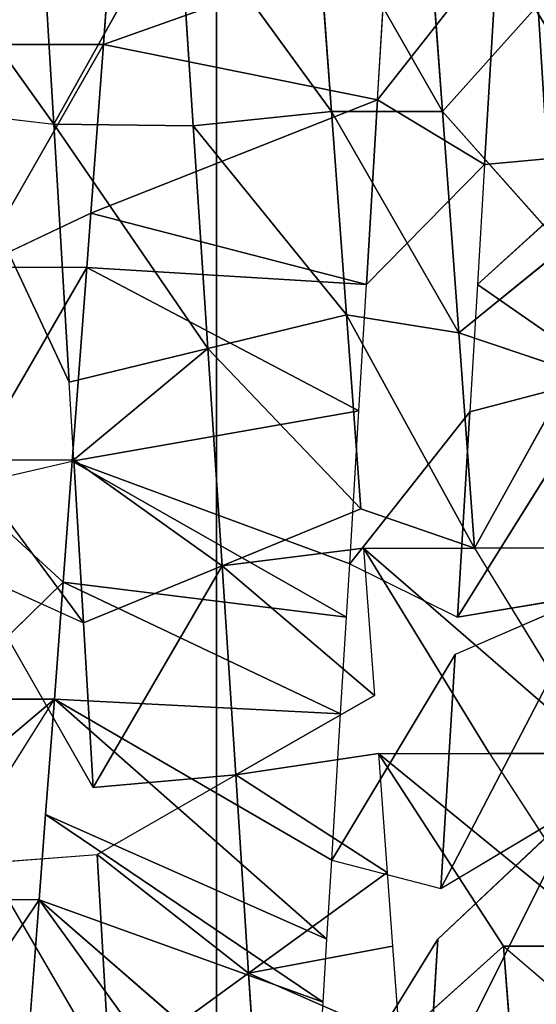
# Model space of a CAD drawing. Extents: x 143 to 263, y -61 to 82.
# Tile 251 of 656: x 156.095 to 156.503, y 71.469 to 72.245. Entities that reach past the tile are written whole.
import ezdxf

# ---------------------------------------------------------------- set-up
doc = ezdxf.new("R2010")
doc.units = 0
doc.header["$LTSCALE"] = 25.4
doc.layers.get('0').update_dxf_attribs({"color": 13, "linetype": 'CONTINUOUS'})

# ---------------------------------------------------------------- blocks, each defined once
blk = doc.blocks.new('ICE-BALL-8126_STL')
at = {"color": 41}
for p, q in [((10.19629, -47.40734, 92.99281), (10.09172, -47.29229, 93.17474)), ((10.09172, -47.29229, 93.17474), (10.10159, -47.40166, 92.98556)), ((10.09172, -47.29229, 93.17474), (10.10159, -47.40166, 92.98556)), ((10.19629, -47.40734, 92.99281), (10.09172, -47.29229, 93.17474)), ((10.71805, -47.38681, 96.33034), (10.79816, -47.29331, 96.28618)), ((10.56609, -47.3978, 96.3985), (10.71805, -47.29931, 96.33034)), ((10.71805, -47.38681, 96.33034), (10.71805, -47.29931, 96.33034)), ((10.19629, -47.40734, 92.99281), (10.26793, -47.30401, 93.19286)), ((10.19629, -47.40734, 92.99281), (10.26793, -47.30401, 93.19286)), ((10.29676, -47.41339, 93.00562), (10.26793, -47.30401, 93.19286)), ((10.26793, -47.30401, 93.19286), (10.45866, -47.42316, 93.03762)), ((10.26793, -47.30401, 93.19286), (10.45866, -47.42316, 93.03762)), ((10.29676, -47.41339, 93.00562), (10.26793, -47.30401, 93.19286)), ((10.40404, -47.4096, 96.45119), (10.56609, -47.3103, 96.3985)), ((10.56609, -47.3978, 96.3985), (10.56609, -47.3103, 96.3985)), ((10.67255, -47.43616, 93.10256), (10.44059, -47.31557, 93.22838)), ((10.44059, -47.31557, 93.22838), (10.45866, -47.42316, 93.03762)), ((10.44059, -47.31557, 93.22838), (10.488, -47.42494, 93.04496)), ((10.67255, -47.43616, 93.10256), (10.44059, -47.31557, 93.22838)), ((10.40404, -47.3221, 96.45119), (10.40404, -47.4096, 96.45119)), ((10.26463, -47.33231, 96.48158), (10.23427, -47.42204, 96.48646)), ((10.40404, -47.4096, 96.45119), (10.26463, -47.33231, 96.48158)), ((10.40404, -47.4096, 96.45119), (10.26463, -47.33231, 96.48158)), ((10.71246, -47.43859, 93.11772), (10.60721, -47.32678, 93.28038)), ((10.67255, -47.43616, 93.10256), (10.60721, -47.32678, 93.28038)), ((10.16725, -47.33947, 96.49509), (10.05966, -47.43492, 96.50289)), ((10.23427, -47.42204, 96.48646), (10.16725, -47.33947, 96.49509)), ((10.05966, -47.43492, 96.50289), (9.9696, -47.35409, 96.50373)), ((10.71805, -47.38681, 96.33034), (10.86235, -47.37572, 96.24621)), ((10.71805, -47.38681, 96.33034), (10.86235, -47.37572, 96.24621)), ((10.56609, -47.4853, 96.3985), (10.71805, -47.38681, 96.33034)), ((10.71805, -47.38681, 96.33034), (10.79158, -47.46881, 96.29004)), ((9.93029, -47.39143, 92.98415), (10.10159, -47.40166, 92.98556)), ((10.0507, -47.48612, 92.98357), (9.93029, -47.39143, 92.98415)), ((9.93029, -47.39143, 92.98415), (10.10159, -47.40166, 92.98556)), ((10.0507, -47.48612, 92.98357), (10.10159, -47.40166, 92.98556)), ((10.0507, -47.48612, 92.98357), (10.10159, -47.40166, 92.98556)), ((10.19631, -47.49485, 92.99282), (10.10159, -47.40166, 92.98556)), ((10.10159, -47.40166, 92.98556), (10.19629, -47.40734, 92.99281)), ((10.40404, -47.4971, 96.45119), (10.56609, -47.3978, 96.3985)), ((10.56609, -47.4853, 96.3985), (10.56609, -47.3978, 96.3985)), ((10.19629, -47.40734, 92.99281), (10.29676, -47.41339, 93.00562)), ((10.22011, -47.51058, 96.48853), (10.40404, -47.4096, 96.45119)), ((10.22011, -47.51058, 96.48853), (10.40404, -47.4096, 96.45119)), ((10.23427, -47.42204, 96.48646), (10.40404, -47.4096, 96.45119)), ((10.23427, -47.42204, 96.48646), (10.40404, -47.4096, 96.45119)), ((10.3731, -47.49936, 96.45908), (10.40404, -47.4096, 96.45119)), ((10.40404, -47.4971, 96.45119), (10.40404, -47.4096, 96.45119)), ((10.29676, -47.41339, 93.00562), (10.45866, -47.42316, 93.03762)), ((10.41639, -47.50811, 93.02789), (10.29676, -47.41339, 93.00562)), ((10.29676, -47.41339, 93.00562), (10.45866, -47.42316, 93.03762)), ((10.05966, -47.43492, 96.50289), (10.23427, -47.42204, 96.48646)), ((10.05966, -47.43492, 96.50289), (10.23427, -47.42204, 96.48646)), ((10.05966, -47.52242, 96.50289), (10.23427, -47.42204, 96.48646)), ((10.05966, -47.52242, 96.50289), (10.23427, -47.42204, 96.48646)), ((10.22011, -47.51058, 96.48853), (10.23427, -47.42204, 96.48646)), ((10.22011, -47.51058, 96.48853), (10.23427, -47.42204, 96.48646)), ((10.41639, -47.50811, 93.02789), (10.45866, -47.42316, 93.03762)), ((10.488, -47.42494, 93.04496), (10.67255, -47.43616, 93.10256)), ((10.65021, -47.5223, 93.09451), (10.488, -47.42494, 93.04496)), ((10.488, -47.42494, 93.04496), (10.67255, -47.43616, 93.10256)), ((9.8834, -47.448, 96.49969), (10.05966, -47.43492, 96.50289)), ((9.8834, -47.448, 96.49969), (10.05966, -47.43492, 96.50289)), ((10.05966, -47.52242, 96.50289), (10.05966, -47.43492, 96.50289)), ((10.05966, -47.52242, 96.50289), (10.05966, -47.43492, 96.50289)), ((10.65021, -47.5223, 93.09451), (10.67255, -47.43616, 93.10256)), ((10.71246, -47.43859, 93.11772), (10.84795, -47.44688, 93.17693)), ((10.8701, -47.53574, 93.1878), (10.71246, -47.43859, 93.11772)), ((10.71246, -47.43859, 93.11772), (10.84795, -47.44688, 93.17693)), ((10.71805, -47.47431, 96.33034), (10.79158, -47.46881, 96.29004)), ((10.79158, -47.46881, 96.29004), (10.73941, -47.58788, 96.53067)), ((10.79158, -47.46881, 96.29004), (10.73941, -47.58788, 96.53067)), ((9.92765, -47.47877, 92.98425), (10.00688, -47.70235, 93.36181)), ((9.92765, -47.47877, 92.98425), (10.00688, -47.70235, 93.36181)), ((10.0507, -47.48612, 92.98357), (9.92765, -47.47877, 92.98425)), ((10.56609, -47.4853, 96.3985), (10.65984, -47.47851, 96.35875)), ((10.65984, -47.47851, 96.35875), (10.58302, -47.598, 96.59413)), ((10.65984, -47.47851, 96.35875), (10.58302, -47.598, 96.59413)), ((10.65984, -47.47851, 96.35875), (10.71805, -47.47431, 96.33034)), ((10.65984, -47.47851, 96.35875), (10.73941, -47.58788, 96.53067)), ((10.65984, -47.47851, 96.35875), (10.73941, -47.58788, 96.53067)), ((10.71805, -47.47431, 96.33034), (10.73941, -47.58788, 96.53067)), ((10.71805, -47.47431, 96.33034), (10.73941, -47.58788, 96.53067)), ((10.0507, -47.48612, 92.98357), (10.00688, -47.70235, 93.36181)), ((10.0507, -47.48612, 92.98357), (10.00688, -47.70235, 93.36181)), ((10.19631, -47.49485, 92.99282), (10.0507, -47.48612, 92.98357)), ((10.0507, -47.48612, 92.98357), (10.13992, -47.71223, 93.36804)), ((10.0507, -47.48612, 92.98357), (10.13992, -47.71223, 93.36804)), ((10.19631, -47.49485, 92.99282), (10.0507, -47.48612, 92.98357)), ((10.40404, -47.4971, 96.45119), (10.52028, -47.48862, 96.41537)), ((10.52028, -47.48862, 96.41537), (10.41808, -47.60873, 96.6431)), ((10.52028, -47.48862, 96.41537), (10.41808, -47.60873, 96.6431)), ((10.58302, -47.598, 96.59413), (10.52028, -47.48862, 96.41537)), ((10.56609, -47.4853, 96.3985), (10.58302, -47.598, 96.59413)), ((10.13992, -47.71223, 93.36804), (10.19631, -47.49485, 92.99282)), ((10.13992, -47.71223, 93.36804), (10.19631, -47.49485, 92.99282)), ((10.19631, -47.49485, 92.99282), (10.18291, -47.71544, 93.37248)), ((10.19631, -47.49485, 92.99282), (10.18291, -47.71544, 93.37248)), ((10.2958, -47.50083, 93.00548), (10.19631, -47.49485, 92.99282)), ((10.40404, -47.4971, 96.45119), (10.41808, -47.60873, 96.6431)), ((10.2958, -47.50083, 93.00548), (10.18291, -47.71544, 93.37248)), ((10.2958, -47.50083, 93.00548), (10.18291, -47.71544, 93.37248)), ((10.22011, -47.51058, 96.48853), (10.3731, -47.49936, 96.45908)), ((10.22011, -47.51058, 96.48853), (10.3731, -47.49936, 96.45908)), ((10.24665, -47.61996, 96.6761), (10.3731, -47.49936, 96.45908)), ((10.24665, -47.61996, 96.6761), (10.3731, -47.49936, 96.45908)), ((10.2958, -47.50083, 93.00548), (10.33549, -47.72686, 93.39803)), ((10.2958, -47.50083, 93.00548), (10.33549, -47.72686, 93.39803)), ((10.41639, -47.50811, 93.02789), (10.2958, -47.50083, 93.00548)), ((10.41808, -47.60873, 96.6431), (10.3731, -47.49936, 96.45908)), ((10.05966, -47.52242, 96.50289), (10.22011, -47.51058, 96.48853)), ((10.05966, -47.52242, 96.50289), (10.22011, -47.51058, 96.48853)), ((10.07107, -47.63152, 96.69203), (10.22011, -47.51058, 96.48853)), ((10.07107, -47.63152, 96.69203), (10.22011, -47.51058, 96.48853)), ((10.24665, -47.61996, 96.6761), (10.22011, -47.51058, 96.48853)), ((10.24665, -47.61996, 96.6761), (10.22011, -47.51058, 96.48853)), ((10.41639, -47.50811, 93.02789), (10.33549, -47.72686, 93.39803)), ((10.41639, -47.50811, 93.02789), (10.33549, -47.72686, 93.39803)), ((10.45865, -47.51067, 93.03761), (10.33549, -47.72686, 93.39803)), ((10.45865, -47.51067, 93.03761), (10.33549, -47.72686, 93.39803)), ((10.45865, -47.51067, 93.03761), (10.41639, -47.50811, 93.02789)), ((10.45865, -47.51067, 93.03761), (10.43085, -47.73403, 93.42203)), ((10.45865, -47.51067, 93.03761), (10.43085, -47.73403, 93.42203)), ((10.53475, -47.51528, 93.05766), (10.45865, -47.51067, 93.03761)), ((10.53475, -47.51528, 93.05766), (10.43085, -47.73403, 93.42203)), ((10.53475, -47.51528, 93.05766), (10.43085, -47.73403, 93.42203)), ((10.53475, -47.51528, 93.05766), (10.52314, -47.74099, 93.45145)), ((10.53475, -47.51528, 93.05766), (10.52314, -47.74099, 93.45145)), ((10.65021, -47.5223, 93.09451), (10.53475, -47.51528, 93.05766)), ((9.8834, -47.5355, 96.49969), (10.05966, -47.52242, 96.50289)), ((9.8834, -47.5355, 96.49969), (10.05966, -47.52242, 96.50289)), ((9.89393, -47.64324, 96.69027), (10.05966, -47.52242, 96.50289)), ((9.89393, -47.64324, 96.69027), (10.05966, -47.52242, 96.50289)), ((10.07107, -47.63152, 96.69203), (10.05966, -47.52242, 96.50289)), ((10.07107, -47.63152, 96.69203), (10.05966, -47.52242, 96.50289)), ((10.65021, -47.5223, 93.09451), (10.52314, -47.74099, 93.45145)), ((10.65021, -47.5223, 93.09451), (10.52314, -47.74099, 93.45145)), ((10.52314, -47.74099, 93.45145), (10.71245, -47.52609, 93.11772)), ((10.52314, -47.74099, 93.45145), (10.71245, -47.52609, 93.11772)), ((10.71245, -47.52609, 93.11772), (10.61408, -47.74788, 93.48678)), ((10.71245, -47.52609, 93.11772), (10.61408, -47.74788, 93.48678)), ((10.71245, -47.52609, 93.11772), (10.65021, -47.5223, 93.09451)), ((10.76217, -47.52913, 93.13803), (10.71245, -47.52609, 93.11772)), ((10.76217, -47.52913, 93.13803), (10.61408, -47.74788, 93.48678)), ((10.76217, -47.52913, 93.13803), (10.61408, -47.74788, 93.48678)), ((10.76217, -47.52913, 93.13803), (10.68136, -47.75299, 93.51723)), ((10.76217, -47.52913, 93.13803), (10.68136, -47.75299, 93.51723)), ((10.8701, -47.53574, 93.1878), (10.68136, -47.75299, 93.51723)), ((10.8701, -47.53574, 93.1878), (10.68136, -47.75299, 93.51723)), ((10.8701, -47.53574, 93.1878), (10.76217, -47.52913, 93.13803)), ((10.68136, -47.75299, 93.51723), (10.97352, -47.5421, 93.24331)), ((10.68136, -47.75299, 93.51723), (10.97352, -47.5421, 93.24331)), ((10.73941, -47.58788, 96.53067), (10.88703, -47.57819, 96.45368)), ((10.73941, -47.58788, 96.53067), (10.88703, -47.57819, 96.45368)), ((10.58302, -47.598, 96.59413), (10.73941, -47.58788, 96.53067)), ((10.58302, -47.598, 96.59413), (10.73941, -47.58788, 96.53067)), ((10.64575, -47.70737, 96.77289), (10.73941, -47.58788, 96.53067)), ((10.64575, -47.70737, 96.77289), (10.73941, -47.58788, 96.53067)), ((10.73941, -47.58788, 96.53067), (10.81897, -47.69726, 96.7026)), ((10.73941, -47.58788, 96.53067), (10.81897, -47.69726, 96.7026)), ((10.41808, -47.60873, 96.6431), (10.58302, -47.598, 96.59413)), ((10.41808, -47.60873, 96.6431), (10.58302, -47.598, 96.59413)), ((10.59289, -47.71047, 96.7906), (10.58302, -47.598, 96.59413)), ((10.64575, -47.70737, 96.77289), (10.58302, -47.598, 96.59413)), ((0, -47.61319, 112.57052), (23, -47.61319, 112.57052)), ((0, -47.61319, 112.57052), (23, -47.61319, 112.57052)), ((23, -47.61319, 77.2953), (0, -47.61319, 77.2953)), ((23, -47.61319, 77.2953), (0, -47.61319, 77.2953)), ((10.41808, -47.60873, 96.6431), (10.24665, -47.61996, 96.6761)), ((10.41808, -47.60873, 96.6431), (10.24665, -47.61996, 96.6761)), ((10.33441, -47.7257, 96.85403), (10.41808, -47.60873, 96.6431)), ((10.33441, -47.7257, 96.85403), (10.41808, -47.60873, 96.6431)), ((10.46307, -47.71811, 96.82713), (10.41808, -47.60873, 96.6431)), ((10.46307, -47.71811, 96.82713), (10.41808, -47.60873, 96.6431)), ((10.59289, -47.71047, 96.7906), (10.41808, -47.60873, 96.6431)), ((10.59289, -47.71047, 96.7906), (10.41808, -47.60873, 96.6431)), ((10.24665, -47.61996, 96.6761), (10.06971, -47.74142, 96.88167)), ((10.24665, -47.61996, 96.6761), (10.06971, -47.74142, 96.88167)), ((10.07107, -47.63152, 96.69203), (10.24665, -47.61996, 96.6761)), ((10.07107, -47.63152, 96.69203), (10.24665, -47.61996, 96.6761)), ((10.27319, -47.72933, 96.86368), (10.24665, -47.61996, 96.6761)), ((10.27319, -47.72933, 96.86368), (10.24665, -47.61996, 96.6761)), ((10.33441, -47.7257, 96.85403), (10.24665, -47.61996, 96.6761)), ((10.33441, -47.7257, 96.85403), (10.24665, -47.61996, 96.6761)), ((9.89393, -47.64324, 96.69027), (10.07107, -47.63152, 96.69203)), ((9.89393, -47.64324, 96.69027), (10.07107, -47.63152, 96.69203)), ((10.07107, -47.63152, 96.69203), (10.06971, -47.74142, 96.88167)), ((10.07107, -47.63152, 96.69203), (10.06971, -47.74142, 96.88167)), ((9.89393, -47.64324, 96.69027), (10.06971, -47.74142, 96.88167)), ((9.89393, -47.64324, 96.69027), (10.06971, -47.74142, 96.88167)), ((10.00688, -47.70235, 93.36181), (9.94171, -47.69752, 93.36288)), ((10.81897, -47.69726, 96.7026), (10.64575, -47.70737, 96.77289)), ((10.81897, -47.69726, 96.7026), (10.64575, -47.70737, 96.77289)), ((10.65238, -47.79449, 96.77055), (10.81897, -47.69726, 96.7026)), ((10.13992, -47.71223, 93.36804), (10.00688, -47.70235, 93.36181)), ((10.13992, -47.71223, 93.36804), (10.00688, -47.70235, 93.36181)), ((10.18291, -47.80294, 93.37248), (10.00688, -47.70235, 93.36181)), ((10.18291, -47.80294, 93.37248), (10.00688, -47.70235, 93.36181)), ((10.00688, -47.78984, 93.36181), (10.00688, -47.70235, 93.36181)), ((10.18291, -47.71544, 93.37248), (10.13992, -47.71223, 93.36804)), ((10.13992, -47.71223, 93.36804), (10.18291, -47.80294, 93.37248)), ((10.42237, -47.80801, 96.83662), (10.59289, -47.71047, 96.7906)), ((10.59289, -47.71047, 96.7906), (10.46307, -47.71811, 96.82713)), ((10.59289, -47.71047, 96.7906), (10.46307, -47.71811, 96.82713)), ((10.65238, -47.79449, 96.77055), (10.64575, -47.70737, 96.77289)), ((10.33549, -47.72686, 93.39803), (10.18291, -47.71544, 93.37248)), ((10.18291, -47.71544, 93.37248), (10.18291, -47.80294, 93.37248)), ((10.18291, -47.71544, 93.37248), (10.35605, -47.8159, 93.40267)), ((10.18291, -47.71544, 93.37248), (10.35605, -47.8159, 93.40267)), ((10.33549, -47.72686, 93.39803), (10.18291, -47.71544, 93.37248)), ((10.3344, -47.81321, 96.85403), (10.46307, -47.71811, 96.82713)), ((10.46307, -47.71811, 96.82713), (10.33441, -47.7257, 96.85403)), ((10.46307, -47.71811, 96.82713), (10.33441, -47.7257, 96.85403)), ((10.42237, -47.80801, 96.83662), (10.46307, -47.71811, 96.82713)), ((10.0594, -47.82954, 96.882), (10.27319, -47.72933, 96.86368)), ((10.27319, -47.72933, 96.86368), (10.06971, -47.74142, 96.88167)), ((10.27319, -47.72933, 96.86368), (10.06971, -47.74142, 96.88167)), ((10.33441, -47.7257, 96.85403), (10.27319, -47.72933, 96.86368)), ((10.3344, -47.81321, 96.85403), (10.33441, -47.7257, 96.85403)), ((10.43085, -47.73403, 93.42203), (10.33549, -47.72686, 93.39803)), ((10.35605, -47.8159, 93.40267), (10.33549, -47.72686, 93.39803)), ((10.35605, -47.8159, 93.40267), (10.43085, -47.73403, 93.42203)), ((10.52314, -47.74099, 93.45145), (10.43085, -47.73403, 93.42203)), ((10.52314, -47.82849, 93.45145), (10.43085, -47.73403, 93.42203)), ((10.06971, -47.74142, 96.88167), (9.88251, -47.75262, 96.87937)), ((10.06971, -47.74142, 96.88167), (9.88251, -47.75262, 96.87937)), ((9.93633, -47.83689, 96.88187), (10.06971, -47.74142, 96.88167)), ((10.0594, -47.82954, 96.882), (10.06971, -47.74142, 96.88167)), ((10.61408, -47.74788, 93.48678), (10.52314, -47.74099, 93.45145)), ((10.52314, -47.82849, 93.45145), (10.52314, -47.74099, 93.45145)), ((10.68136, -47.84049, 93.51723), (10.52314, -47.74099, 93.45145)), ((10.68136, -47.75299, 93.51723), (10.61408, -47.74788, 93.48678)), ((10.78436, -47.76085, 93.57159), (10.68136, -47.75299, 93.51723)), ((10.68136, -47.75299, 93.51723), (10.68136, -47.84049, 93.51723)), ((10.68136, -47.75299, 93.51723), (10.82838, -47.85173, 93.59793))]:
    blk.add_line(p, q, dxfattribs=at)
mesh = blk.add_polyface(dxfattribs=at)
corners = [(23, -45.5517, 117.2876), (0, -47.61319, 112.57052), (23, -47.61319, 112.57052), (0, -45.5517, 117.2876)]
mesh.append_faces([[corners[k] for k in face] for face in [(0, 1, 2), (1, 0, 3)]], dxfattribs={"vtx0": -1, "color": 41})
mesh = blk.add_polyface(dxfattribs=at)
corners = [(23, -47.61319, 77.2953), (0, -45.5517, 72.57822), (23, -45.5517, 72.57822), (0, -47.61319, 77.2953)]
mesh.append_faces([[corners[k] for k in face] for face in [(0, 1, 2), (1, 0, 3)]], dxfattribs={"vtx0": -1, "color": 41})
mesh = blk.add_polyface(dxfattribs=at)
corners = [(0, -47.97406, 84.91157), (21.2, -46.66827, 80.03829), (0, -46.66827, 80.03829), (21.2, -47.97406, 84.91157)]
mesh.append_faces([[corners[k] for k in face] for face in [(0, 1, 2), (1, 0, 3)]], dxfattribs={"vtx0": -1, "color": 41})
mesh = blk.add_polyface(dxfattribs=at)
corners = [(0, -46.66827, 109.82753), (21.2, -47.97406, 104.95425), (0, -47.97406, 104.95425), (21.2, -46.66827, 109.82753)]
mesh.append_faces([[corners[k] for k in face] for face in [(0, 1, 2), (1, 0, 3)]], dxfattribs={"vtx0": -1, "color": 41})
mesh = blk.add_polyface(dxfattribs=at)
corners = [(10.09172, -47.29229, 93.17474), (9.91461, -47.28057, 93.17442), (9.93029, -47.39143, 92.98415)]
mesh.append_faces([[corners[k] for k in face] for face in [(0, 1, 2)]], dxfattribs={"color": 41})
mesh = blk.add_polyface(dxfattribs=at)
corners = [(10.09172, -47.29229, 93.17474), (9.93029, -47.39143, 92.98415), (10.10159, -47.40166, 92.98556)]
mesh.append_faces([[corners[k] for k in face] for face in [(0, 1, 2)]], dxfattribs={"color": 41})
mesh = blk.add_polyface(dxfattribs=at)
corners = [(10.26793, -47.30401, 93.19286), (10.09172, -47.29229, 93.17474), (10.19629, -47.40734, 92.99281)]
mesh.append_faces([[corners[k] for k in face] for face in [(0, 1, 2)]], dxfattribs={"color": 41})
mesh = blk.add_polyface(dxfattribs=at)
corners = [(10.09172, -47.29229, 93.17474), (10.10159, -47.40166, 92.98556), (10.19629, -47.40734, 92.99281)]
mesh.append_faces([[corners[k] for k in face] for face in [(0, 1, 2)]], dxfattribs={"color": 41})
mesh = blk.add_polyface(dxfattribs=at)
corners = [(10.86235, -47.37572, 96.24621), (10.71805, -47.38681, 96.33034), (10.79816, -47.29331, 96.28618)]
mesh.append_faces([[corners[k] for k in face] for face in [(0, 1, 2)]], dxfattribs={"color": 41})
mesh = blk.add_polyface(dxfattribs=at)
corners = [(10.71805, -47.29931, 96.33034), (10.56609, -47.4853, 96.3985), (10.56609, -47.3978, 96.3985), (10.71805, -47.38681, 96.33034)]
mesh.append_faces([[corners[k] for k in face] for face in [(0, 1, 2), (1, 0, 3)]], dxfattribs={"vtx0": -1, "color": 41})
mesh = blk.add_polyface(dxfattribs=at)
corners = [(10.26793, -47.30401, 93.19286), (10.19629, -47.40734, 92.99281), (10.29676, -47.41339, 93.00562)]
mesh.append_faces([[corners[k] for k in face] for face in [(0, 1, 2)]], dxfattribs={"color": 41})
mesh = blk.add_polyface(dxfattribs=at)
corners = [(10.26793, -47.30401, 93.19286), (10.29676, -47.41339, 93.00562), (10.45866, -47.42316, 93.03762)]
mesh.append_faces([[corners[k] for k in face] for face in [(0, 1, 2)]], dxfattribs={"color": 41})
mesh = blk.add_polyface(dxfattribs=at)
corners = [(10.44059, -47.31557, 93.22838), (10.26793, -47.30401, 93.19286), (10.45866, -47.42316, 93.03762)]
mesh.append_faces([[corners[k] for k in face] for face in [(0, 1, 2)]], dxfattribs={"color": 41})
mesh = blk.add_polyface(dxfattribs=at)
corners = [(10.56609, -47.3103, 96.3985), (10.40404, -47.4971, 96.45119), (10.40404, -47.4096, 96.45119), (10.56609, -47.3978, 96.3985)]
mesh.append_faces([[corners[k] for k in face] for face in [(0, 1, 2), (1, 0, 3)]], dxfattribs={"vtx0": -1, "color": 41})
mesh = blk.add_polyface(dxfattribs=at)
corners = [(10.60721, -47.32678, 93.28038), (10.44059, -47.31557, 93.22838), (10.67255, -47.43616, 93.10256)]
mesh.append_faces([[corners[k] for k in face] for face in [(0, 1, 2)]], dxfattribs={"color": 41})
mesh = blk.add_polyface(dxfattribs=at)
corners = [(10.44059, -47.31557, 93.22838), (10.488, -47.42494, 93.04496), (10.67255, -47.43616, 93.10256)]
mesh.append_faces([[corners[k] for k in face] for face in [(0, 1, 2)]], dxfattribs={"color": 41})
mesh = blk.add_polyface(dxfattribs=at)
corners = [(10.40404, -47.4096, 96.45119), (10.26463, -47.33231, 96.48158), (10.40404, -47.3221, 96.45119)]
mesh.append_faces([[corners[k] for k in face] for face in [(0, 1, 2)]], dxfattribs={"color": 41})
mesh = blk.add_polyface(dxfattribs=at)
corners = [(10.40404, -47.4096, 96.45119), (10.23427, -47.42204, 96.48646), (10.26463, -47.33231, 96.48158)]
mesh.append_faces([[corners[k] for k in face] for face in [(0, 1, 2)]], dxfattribs={"color": 41})
mesh = blk.add_polyface(dxfattribs=at)
corners = [(10.84795, -47.44688, 93.17693), (10.60721, -47.32678, 93.28038), (10.71246, -47.43859, 93.11772), (10.76557, -47.33751, 93.34752)]
mesh.append_faces([[corners[k] for k in face] for face in [(0, 1, 2), (1, 0, 3)]], dxfattribs={"vtx0": -1, "color": 41})
mesh = blk.add_polyface(dxfattribs=at)
corners = [(10.23427, -47.42204, 96.48646), (10.05966, -47.43492, 96.50289), (10.16725, -47.33947, 96.49509)]
mesh.append_faces([[corners[k] for k in face] for face in [(0, 1, 2)]], dxfattribs={"color": 41})
mesh = blk.add_polyface(dxfattribs=at)
corners = [(10.05966, -47.43492, 96.50289), (9.8834, -47.448, 96.49969), (9.9696, -47.35409, 96.50373)]
mesh.append_faces([[corners[k] for k in face] for face in [(0, 1, 2)]], dxfattribs={"color": 41})
mesh = blk.add_polyface(dxfattribs=at)
corners = [(10.86235, -47.37572, 96.24621), (10.79158, -47.46881, 96.29004), (10.71805, -47.38681, 96.33034)]
mesh.append_faces([[corners[k] for k in face] for face in [(0, 1, 2)]], dxfattribs={"color": 41})
mesh = blk.add_polyface(dxfattribs=at)
corners = [(10.10159, -47.40166, 92.98556), (9.93029, -47.39143, 92.98415), (10.0507, -47.48612, 92.98357)]
mesh.append_faces([[corners[k] for k in face] for face in [(0, 1, 2)]], dxfattribs={"color": 41})
mesh = blk.add_polyface(dxfattribs=at)
corners = [(10.19631, -47.49485, 92.99282), (10.10159, -47.40166, 92.98556), (10.0507, -47.48612, 92.98357)]
mesh.append_faces([[corners[k] for k in face] for face in [(0, 1, 2)]], dxfattribs={"color": 41})
mesh = blk.add_polyface(dxfattribs=at)
corners = [(10.40404, -47.4096, 96.45119), (10.22011, -47.51058, 96.48853), (10.23427, -47.42204, 96.48646)]
mesh.append_faces([[corners[k] for k in face] for face in [(0, 1, 2)]], dxfattribs={"color": 41})
mesh = blk.add_polyface(dxfattribs=at)
corners = [(10.40404, -47.4096, 96.45119), (10.3731, -47.49936, 96.45908), (10.22011, -47.51058, 96.48853)]
mesh.append_faces([[corners[k] for k in face] for face in [(0, 1, 2)]], dxfattribs={"color": 41})
mesh = blk.add_polyface(dxfattribs=at)
corners = [(10.45866, -47.42316, 93.03762), (10.29676, -47.41339, 93.00562), (10.41639, -47.50811, 93.02789)]
mesh.append_faces([[corners[k] for k in face] for face in [(0, 1, 2)]], dxfattribs={"color": 41})
mesh = blk.add_polyface(dxfattribs=at)
corners = [(10.23427, -47.42204, 96.48646), (10.05966, -47.52242, 96.50289), (10.05966, -47.43492, 96.50289)]
mesh.append_faces([[corners[k] for k in face] for face in [(0, 1, 2)]], dxfattribs={"color": 41})
mesh = blk.add_polyface(dxfattribs=at)
corners = [(10.23427, -47.42204, 96.48646), (10.22011, -47.51058, 96.48853), (10.05966, -47.52242, 96.50289)]
mesh.append_faces([[corners[k] for k in face] for face in [(0, 1, 2)]], dxfattribs={"color": 41})
mesh = blk.add_polyface(dxfattribs=at)
corners = [(10.67255, -47.43616, 93.10256), (10.488, -47.42494, 93.04496), (10.65021, -47.5223, 93.09451)]
mesh.append_faces([[corners[k] for k in face] for face in [(0, 1, 2)]], dxfattribs={"color": 41})
mesh = blk.add_polyface(dxfattribs=at)
corners = [(10.05966, -47.43492, 96.50289), (9.8834, -47.5355, 96.49969), (9.8834, -47.448, 96.49969), (10.05966, -47.52242, 96.50289)]
mesh.append_faces([[corners[k] for k in face] for face in [(0, 1, 2), (1, 0, 3)]], dxfattribs={"vtx0": -1, "color": 41})
mesh = blk.add_polyface(dxfattribs=at)
corners = [(10.8701, -47.53574, 93.1878), (10.84795, -47.44688, 93.17693), (10.71246, -47.43859, 93.11772)]
mesh.append_faces([[corners[k] for k in face] for face in [(0, 1, 2)]], dxfattribs={"color": 41})
mesh = blk.add_polyface(dxfattribs=at)
corners = [(10.73941, -47.58788, 96.53067), (10.71805, -47.47431, 96.33034), (10.79158, -47.46881, 96.29004)]
mesh.append_faces([[corners[k] for k in face] for face in [(0, 1, 2)]], dxfattribs={"color": 41})
mesh = blk.add_polyface(dxfattribs=at)
corners = [(10.73941, -47.58788, 96.53067), (10.79158, -47.46881, 96.29004), (10.88703, -47.57819, 96.45368)]
mesh.append_faces([[corners[k] for k in face] for face in [(0, 1, 2)]], dxfattribs={"color": 41})
mesh = blk.add_polyface(dxfattribs=at)
corners = [(9.94171, -47.69752, 93.36288), (10.00688, -47.70235, 93.36181), (9.92765, -47.47877, 92.98425)]
mesh.append_faces([[corners[k] for k in face] for face in [(0, 1, 2)]], dxfattribs={"color": 41})
mesh = blk.add_polyface(dxfattribs=at)
corners = [(10.00688, -47.70235, 93.36181), (10.0507, -47.48612, 92.98357), (9.92765, -47.47877, 92.98425)]
mesh.append_faces([[corners[k] for k in face] for face in [(0, 1, 2)]], dxfattribs={"color": 41})
mesh = blk.add_polyface(dxfattribs=at)
corners = [(10.58302, -47.598, 96.59413), (10.56609, -47.4853, 96.3985), (10.65984, -47.47851, 96.35875)]
mesh.append_faces([[corners[k] for k in face] for face in [(0, 1, 2)]], dxfattribs={"color": 41})
mesh = blk.add_polyface(dxfattribs=at)
corners = [(10.58302, -47.598, 96.59413), (10.65984, -47.47851, 96.35875), (10.73941, -47.58788, 96.53067)]
mesh.append_faces([[corners[k] for k in face] for face in [(0, 1, 2)]], dxfattribs={"color": 41})
mesh = blk.add_polyface(dxfattribs=at)
corners = [(10.73941, -47.58788, 96.53067), (10.65984, -47.47851, 96.35875), (10.71805, -47.47431, 96.33034)]
mesh.append_faces([[corners[k] for k in face] for face in [(0, 1, 2)]], dxfattribs={"color": 41})
mesh = blk.add_polyface(dxfattribs=at)
corners = [(10.13992, -47.71223, 93.36804), (10.0507, -47.48612, 92.98357), (10.00688, -47.70235, 93.36181)]
mesh.append_faces([[corners[k] for k in face] for face in [(0, 1, 2)]], dxfattribs={"color": 41})
mesh = blk.add_polyface(dxfattribs=at)
corners = [(10.13992, -47.71223, 93.36804), (10.19631, -47.49485, 92.99282), (10.0507, -47.48612, 92.98357)]
mesh.append_faces([[corners[k] for k in face] for face in [(0, 1, 2)]], dxfattribs={"color": 41})
mesh = blk.add_polyface(dxfattribs=at)
corners = [(10.41808, -47.60873, 96.6431), (10.40404, -47.4971, 96.45119), (10.52028, -47.48862, 96.41537)]
mesh.append_faces([[corners[k] for k in face] for face in [(0, 1, 2)]], dxfattribs={"color": 41})
mesh = blk.add_polyface(dxfattribs=at)
corners = [(10.41808, -47.60873, 96.6431), (10.52028, -47.48862, 96.41537), (10.58302, -47.598, 96.59413)]
mesh.append_faces([[corners[k] for k in face] for face in [(0, 1, 2)]], dxfattribs={"color": 41})
mesh = blk.add_polyface(dxfattribs=at)
corners = [(10.18291, -47.71544, 93.37248), (10.19631, -47.49485, 92.99282), (10.13992, -47.71223, 93.36804)]
mesh.append_faces([[corners[k] for k in face] for face in [(0, 1, 2)]], dxfattribs={"color": 41})
mesh = blk.add_polyface(dxfattribs=at)
corners = [(10.18291, -47.71544, 93.37248), (10.2958, -47.50083, 93.00548), (10.19631, -47.49485, 92.99282)]
mesh.append_faces([[corners[k] for k in face] for face in [(0, 1, 2)]], dxfattribs={"color": 41})
mesh = blk.add_polyface(dxfattribs=at)
corners = [(10.33549, -47.72686, 93.39803), (10.2958, -47.50083, 93.00548), (10.18291, -47.71544, 93.37248)]
mesh.append_faces([[corners[k] for k in face] for face in [(0, 1, 2)]], dxfattribs={"color": 41})
mesh = blk.add_polyface(dxfattribs=at)
corners = [(10.24665, -47.61996, 96.6761), (10.22011, -47.51058, 96.48853), (10.3731, -47.49936, 96.45908)]
mesh.append_faces([[corners[k] for k in face] for face in [(0, 1, 2)]], dxfattribs={"color": 41})
mesh = blk.add_polyface(dxfattribs=at)
corners = [(10.24665, -47.61996, 96.6761), (10.3731, -47.49936, 96.45908), (10.41808, -47.60873, 96.6431)]
mesh.append_faces([[corners[k] for k in face] for face in [(0, 1, 2)]], dxfattribs={"color": 41})
mesh = blk.add_polyface(dxfattribs=at)
corners = [(10.33549, -47.72686, 93.39803), (10.41639, -47.50811, 93.02789), (10.2958, -47.50083, 93.00548)]
mesh.append_faces([[corners[k] for k in face] for face in [(0, 1, 2)]], dxfattribs={"color": 41})
mesh = blk.add_polyface(dxfattribs=at)
corners = [(10.07107, -47.63152, 96.69203), (10.05966, -47.52242, 96.50289), (10.22011, -47.51058, 96.48853)]
mesh.append_faces([[corners[k] for k in face] for face in [(0, 1, 2)]], dxfattribs={"color": 41})
mesh = blk.add_polyface(dxfattribs=at)
corners = [(10.07107, -47.63152, 96.69203), (10.22011, -47.51058, 96.48853), (10.24665, -47.61996, 96.6761)]
mesh.append_faces([[corners[k] for k in face] for face in [(0, 1, 2)]], dxfattribs={"color": 41})
mesh = blk.add_polyface(dxfattribs=at)
corners = [(10.33549, -47.72686, 93.39803), (10.45865, -47.51067, 93.03761), (10.41639, -47.50811, 93.02789)]
mesh.append_faces([[corners[k] for k in face] for face in [(0, 1, 2)]], dxfattribs={"color": 41})
mesh = blk.add_polyface(dxfattribs=at)
corners = [(10.43085, -47.73403, 93.42203), (10.45865, -47.51067, 93.03761), (10.33549, -47.72686, 93.39803)]
mesh.append_faces([[corners[k] for k in face] for face in [(0, 1, 2)]], dxfattribs={"color": 41})
mesh = blk.add_polyface(dxfattribs=at)
corners = [(10.43085, -47.73403, 93.42203), (10.53475, -47.51528, 93.05766), (10.45865, -47.51067, 93.03761)]
mesh.append_faces([[corners[k] for k in face] for face in [(0, 1, 2)]], dxfattribs={"color": 41})
mesh = blk.add_polyface(dxfattribs=at)
corners = [(10.52314, -47.74099, 93.45145), (10.53475, -47.51528, 93.05766), (10.43085, -47.73403, 93.42203)]
mesh.append_faces([[corners[k] for k in face] for face in [(0, 1, 2)]], dxfattribs={"color": 41})
mesh = blk.add_polyface(dxfattribs=at)
corners = [(10.52314, -47.74099, 93.45145), (10.65021, -47.5223, 93.09451), (10.53475, -47.51528, 93.05766)]
mesh.append_faces([[corners[k] for k in face] for face in [(0, 1, 2)]], dxfattribs={"color": 41})
mesh = blk.add_polyface(dxfattribs=at)
corners = [(9.89393, -47.64324, 96.69027), (9.8834, -47.5355, 96.49969), (10.05966, -47.52242, 96.50289)]
mesh.append_faces([[corners[k] for k in face] for face in [(0, 1, 2)]], dxfattribs={"color": 41})
mesh = blk.add_polyface(dxfattribs=at)
corners = [(10.07107, -47.63152, 96.69203), (9.89393, -47.64324, 96.69027), (10.05966, -47.52242, 96.50289)]
mesh.append_faces([[corners[k] for k in face] for face in [(0, 1, 2)]], dxfattribs={"color": 41})
mesh = blk.add_polyface(dxfattribs=at)
corners = [(10.52314, -47.74099, 93.45145), (10.71245, -47.52609, 93.11772), (10.65021, -47.5223, 93.09451)]
mesh.append_faces([[corners[k] for k in face] for face in [(0, 1, 2)]], dxfattribs={"color": 41})
mesh = blk.add_polyface(dxfattribs=at)
corners = [(10.61408, -47.74788, 93.48678), (10.71245, -47.52609, 93.11772), (10.52314, -47.74099, 93.45145)]
mesh.append_faces([[corners[k] for k in face] for face in [(0, 1, 2)]], dxfattribs={"color": 41})
mesh = blk.add_polyface(dxfattribs=at)
corners = [(10.61408, -47.74788, 93.48678), (10.76217, -47.52913, 93.13803), (10.71245, -47.52609, 93.11772)]
mesh.append_faces([[corners[k] for k in face] for face in [(0, 1, 2)]], dxfattribs={"color": 41})
mesh = blk.add_polyface(dxfattribs=at)
corners = [(10.68136, -47.75299, 93.51723), (10.76217, -47.52913, 93.13803), (10.61408, -47.74788, 93.48678)]
mesh.append_faces([[corners[k] for k in face] for face in [(0, 1, 2)]], dxfattribs={"color": 41})
mesh = blk.add_polyface(dxfattribs=at)
corners = [(10.68136, -47.75299, 93.51723), (10.8701, -47.53574, 93.1878), (10.76217, -47.52913, 93.13803)]
mesh.append_faces([[corners[k] for k in face] for face in [(0, 1, 2)]], dxfattribs={"color": 41})
mesh = blk.add_polyface(dxfattribs=at)
corners = [(10.68136, -47.75299, 93.51723), (10.97352, -47.5421, 93.24331), (10.8701, -47.53574, 93.1878)]
mesh.append_faces([[corners[k] for k in face] for face in [(0, 1, 2)]], dxfattribs={"color": 41})
mesh = blk.add_polyface(dxfattribs=at)
corners = [(10.78436, -47.76085, 93.57159), (10.97352, -47.5421, 93.24331), (10.68136, -47.75299, 93.51723)]
mesh.append_faces([[corners[k] for k in face] for face in [(0, 1, 2)]], dxfattribs={"color": 41})
mesh = blk.add_polyface(dxfattribs=at)
corners = [(10.81897, -47.69726, 96.7026), (10.73941, -47.58788, 96.53067), (10.88703, -47.57819, 96.45368)]
mesh.append_faces([[corners[k] for k in face] for face in [(0, 1, 2)]], dxfattribs={"color": 41})
mesh = blk.add_polyface(dxfattribs=at)
corners = [(10.64575, -47.70737, 96.77289), (10.58302, -47.598, 96.59413), (10.73941, -47.58788, 96.53067)]
mesh.append_faces([[corners[k] for k in face] for face in [(0, 1, 2)]], dxfattribs={"color": 41})
mesh = blk.add_polyface(dxfattribs=at)
corners = [(10.64575, -47.70737, 96.77289), (10.73941, -47.58788, 96.53067), (10.81897, -47.69726, 96.7026)]
mesh.append_faces([[corners[k] for k in face] for face in [(0, 1, 2)]], dxfattribs={"color": 41})
mesh = blk.add_polyface(dxfattribs=at)
corners = [(10.59289, -47.71047, 96.7906), (10.41808, -47.60873, 96.6431), (10.58302, -47.598, 96.59413)]
mesh.append_faces([[corners[k] for k in face] for face in [(0, 1, 2)]], dxfattribs={"color": 41})
mesh = blk.add_polyface(dxfattribs=at)
corners = [(23, -47.61319, 112.57052), (0, -49.17873, 107.66647), (23, -49.17873, 107.66647), (0, -47.61319, 112.57052)]
mesh.append_faces([[corners[k] for k in face] for face in [(0, 1, 2), (1, 0, 3)]], dxfattribs={"vtx0": -1, "color": 41})
mesh = blk.add_polyface(dxfattribs=at)
corners = [(23, -49.17873, 82.19936), (0, -47.61319, 77.2953), (23, -47.61319, 77.2953), (0, -49.17873, 82.19936)]
mesh.append_faces([[corners[k] for k in face] for face in [(0, 1, 2), (1, 0, 3)]], dxfattribs={"vtx0": -1, "color": 41})
mesh = blk.add_polyface(dxfattribs=at)
corners = [(10.33441, -47.7257, 96.85403), (10.24665, -47.61996, 96.6761), (10.41808, -47.60873, 96.6431)]
mesh.append_faces([[corners[k] for k in face] for face in [(0, 1, 2)]], dxfattribs={"color": 41})
mesh = blk.add_polyface(dxfattribs=at)
corners = [(10.33441, -47.7257, 96.85403), (10.41808, -47.60873, 96.6431), (10.46307, -47.71811, 96.82713)]
mesh.append_faces([[corners[k] for k in face] for face in [(0, 1, 2)]], dxfattribs={"color": 41})
mesh = blk.add_polyface(dxfattribs=at)
corners = [(10.46307, -47.71811, 96.82713), (10.41808, -47.60873, 96.6431), (10.59289, -47.71047, 96.7906)]
mesh.append_faces([[corners[k] for k in face] for face in [(0, 1, 2)]], dxfattribs={"color": 41})
mesh = blk.add_polyface(dxfattribs=at)
corners = [(10.06971, -47.74142, 96.88167), (10.24665, -47.61996, 96.6761), (10.27319, -47.72933, 96.86368)]
mesh.append_faces([[corners[k] for k in face] for face in [(0, 1, 2)]], dxfattribs={"color": 41})
mesh = blk.add_polyface(dxfattribs=at)
corners = [(10.06971, -47.74142, 96.88167), (10.07107, -47.63152, 96.69203), (10.24665, -47.61996, 96.6761)]
mesh.append_faces([[corners[k] for k in face] for face in [(0, 1, 2)]], dxfattribs={"color": 41})
mesh = blk.add_polyface(dxfattribs=at)
corners = [(10.27319, -47.72933, 96.86368), (10.24665, -47.61996, 96.6761), (10.33441, -47.7257, 96.85403)]
mesh.append_faces([[corners[k] for k in face] for face in [(0, 1, 2)]], dxfattribs={"color": 41})
mesh = blk.add_polyface(dxfattribs=at)
corners = [(10.06971, -47.74142, 96.88167), (9.89393, -47.64324, 96.69027), (10.07107, -47.63152, 96.69203)]
mesh.append_faces([[corners[k] for k in face] for face in [(0, 1, 2)]], dxfattribs={"color": 41})
mesh = blk.add_polyface(dxfattribs=at)
corners = [(10.06971, -47.74142, 96.88167), (9.88251, -47.75262, 96.87937), (9.89393, -47.64324, 96.69027)]
mesh.append_faces([[corners[k] for k in face] for face in [(0, 1, 2)]], dxfattribs={"color": 41})
mesh = blk.add_polyface(dxfattribs=at)
corners = [(10.00688, -47.78984, 93.36181), (9.83126, -47.68936, 93.37089), (9.83126, -47.77686, 93.37089)]
mesh.append_faces([[corners[k] for k in face] for face in [(0, 1, 2)]], dxfattribs={"color": 41})
mesh = blk.add_polyface(dxfattribs=at)
corners = [(10.81897, -47.69726, 96.7026), (10.65238, -47.79449, 96.77055), (10.64575, -47.70737, 96.77289)]
mesh.append_faces([[corners[k] for k in face] for face in [(0, 1, 2)]], dxfattribs={"color": 41})
mesh = blk.add_polyface(dxfattribs=at)
corners = [(10.18291, -47.80294, 93.37248), (10.13992, -47.71223, 93.36804), (10.00688, -47.70235, 93.36181)]
mesh.append_faces([[corners[k] for k in face] for face in [(0, 1, 2)]], dxfattribs={"color": 41})
mesh = blk.add_polyface(dxfattribs=at)
corners = [(10.18291, -47.80294, 93.37248), (10.00688, -47.70235, 93.36181), (10.00688, -47.78984, 93.36181)]
mesh.append_faces([[corners[k] for k in face] for face in [(0, 1, 2)]], dxfattribs={"color": 41})
mesh = blk.add_polyface(dxfattribs=at)
corners = [(10.59289, -47.71047, 96.7906), (10.42237, -47.80801, 96.83662), (10.46307, -47.71811, 96.82713)]
mesh.append_faces([[corners[k] for k in face] for face in [(0, 1, 2)]], dxfattribs={"color": 41})
mesh = blk.add_polyface(dxfattribs=at)
corners = [(10.35605, -47.8159, 93.40267), (10.18291, -47.71544, 93.37248), (10.18291, -47.80294, 93.37248)]
mesh.append_faces([[corners[k] for k in face] for face in [(0, 1, 2)]], dxfattribs={"color": 41})
mesh = blk.add_polyface(dxfattribs=at)
corners = [(10.35605, -47.8159, 93.40267), (10.33549, -47.72686, 93.39803), (10.18291, -47.71544, 93.37248)]
mesh.append_faces([[corners[k] for k in face] for face in [(0, 1, 2)]], dxfattribs={"color": 41})
mesh = blk.add_polyface(dxfattribs=at)
corners = [(10.46307, -47.71811, 96.82713), (10.3344, -47.81321, 96.85403), (10.33441, -47.7257, 96.85403)]
mesh.append_faces([[corners[k] for k in face] for face in [(0, 1, 2)]], dxfattribs={"color": 41})
mesh = blk.add_polyface(dxfattribs=at)
corners = [(10.27319, -47.72933, 96.86368), (10.0594, -47.82954, 96.882), (10.06971, -47.74142, 96.88167)]
mesh.append_faces([[corners[k] for k in face] for face in [(0, 1, 2)]], dxfattribs={"color": 41})
mesh = blk.add_polyface(dxfattribs=at)
corners = [(10.52314, -47.82849, 93.45145), (10.43085, -47.73403, 93.42203), (10.35605, -47.8159, 93.40267)]
mesh.append_faces([[corners[k] for k in face] for face in [(0, 1, 2)]], dxfattribs={"color": 41})
mesh = blk.add_polyface(dxfattribs=at)
corners = [(10.06971, -47.74142, 96.88167), (9.93633, -47.83689, 96.88187), (9.88251, -47.75262, 96.87937)]
mesh.append_faces([[corners[k] for k in face] for face in [(0, 1, 2)]], dxfattribs={"color": 41})
mesh = blk.add_polyface(dxfattribs=at)
corners = [(10.68136, -47.92799, 93.51723), (10.52314, -47.74099, 93.45145), (10.52314, -47.82849, 93.45145), (10.68136, -47.84049, 93.51723)]
mesh.append_faces([[corners[k] for k in face] for face in [(0, 1, 2), (1, 0, 3)]], dxfattribs={"vtx0": -1, "color": 41})
mesh = blk.add_polyface(dxfattribs=at)
corners = [(10.82838, -47.85173, 93.59793), (10.68136, -47.75299, 93.51723), (10.68136, -47.84049, 93.51723)]
mesh.append_faces([[corners[k] for k in face] for face in [(0, 1, 2)]], dxfattribs={"color": 41})

msp = doc.modelspace()

# ---------------------------------------------------------------- block references
at = {"color": 0, "rotation": 270}
msp.add_blockref('ICE-BALL-8126_STL', (203.86356, 82.23263), dxfattribs=at)

doc.saveas('drawing.dxf')
